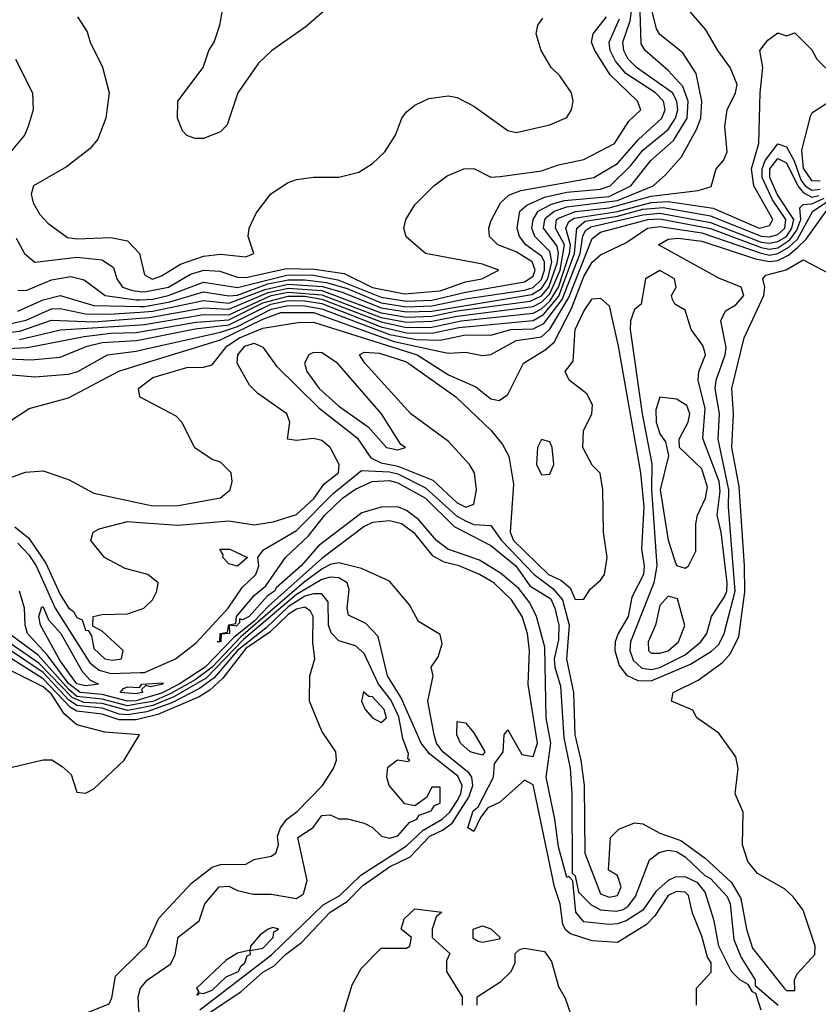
# Model space of a CAD drawing. Header units: inches. Extents: x 2348341 to 2479810, y 460419 to 613669.
# Tile 617 of 656: x 2449714 to 2451606, y 573112 to 575443. Entities that reach past the tile are written whole.
import ezdxf

# ---------------------------------------------------------------- set-up
doc = ezdxf.new("R2010")
doc.units = ezdxf.units.IN
doc.header["$MEASUREMENT"] = 0
doc.layers.add('C4547', color=7, linetype='Continuous')
doc.layers.add('C4557', color=7, linetype='Continuous')

msp = doc.modelspace()

# ---------------------------------------------------------------- linework, layer by layer
at = {"layer": 'C4547', "color": 2}
for points, elevation in [([(2449851.3, 575450), (2449874.4, 575414.4), (2449881, 575390), (2449910.7, 575330.7), (2449926, 575270), (2449918.8, 575210), (2449899.8, 575160.2), (2449881.4, 575138.6), (2449825.2, 575094.8), (2449747.3, 575050), (2449741.6, 575030), (2449746.4, 575010), (2449762.3, 574982.3), (2449781.2, 574961.2), (2449827.9, 574927.9), (2449850, 574924.6), (2449930, 574927.4), (2449970, 574919.3), (2449998.4, 574890), (2450000, 574882.9)], 66), ([(2449704.7, 575350), (2449744.7, 575270), (2449746, 575230), (2449734.8, 575190), (2449726, 575170), (2449682.3, 575117.7)], 62), ([(2449706.1, 574926.1), (2449726, 574890), (2449750, 574868.8), (2449850, 574880.7), (2449910, 574874.9), (2449936.3, 574856.3), (2449944.6, 574830), (2449957.6, 574810), (2449981.8, 574801.8), (2450000, 574800)], 62), ([(2449710, 574803.1), (2449730, 574801.7), (2449790, 574827.1), (2449835.3, 574835.2), (2449867.5, 574827.5), (2449917.1, 574790), (2449990, 574779.7), (2450000, 574780.2)], 58), ([(2449710, 574753), (2449770, 574780.2), (2449810, 574790.2), (2449890, 574766.2), (2450000, 574764.5)], 54), ([(2449690, 574722.9), (2449730, 574732.1), (2449790, 574758.4), (2449810, 574759.8), (2449870, 574746.8), (2449925.8, 574745.8), (2450000, 574750.8)], 50), ([(2449670, 574701.3), (2449714.5, 574705.5), (2449790, 574732.1), (2449890, 574728.2), (2450000, 574736.2)], 46), ([(2449713.8, 574686.2), (2449811, 574709), (2450000, 574721)], 42), ([(2449590, 574660.1), (2449732.9, 574667.1), (2449867, 574693), (2449930, 574701.2), (2449990, 574702.8), (2450000, 574704.5)], 38), ([(2449670, 574640.8), (2449741.8, 574638.2), (2449810, 574643.9), (2449874.5, 574670), (2449910, 574678.6), (2449990, 574683.4), (2450000, 574685.5)], 34), ([(2449670, 574604.9), (2449750, 574597.7), (2449830, 574603.6), (2449852, 574610), (2449922.7, 574650), (2449990, 574658.7), (2450000, 574660.9)], 30), ([(2449689.1, 574490.9), (2449737.2, 574522.8), (2449830, 574548), (2449949, 574611), (2450000, 574626.7)], 26), ([(2450000, 574549.5), (2449999, 574550), (2449996, 574570), (2450000, 574573.1)], 22), ([(2449671.1, 574351.1), (2449728, 574372), (2449770, 574375.3), (2449830, 574354.9), (2449890, 574322.6), (2450000, 574298.7)], 22), ([(2450000, 574134.6), (2449963.9, 574143.9), (2449915.1, 574170), (2449882.7, 574210), (2449888.7, 574230), (2449902.4, 574237.6), (2449970, 574254.9), (2450000, 574252.8)], 18), ([(2449702.9, 574242.9), (2449735.9, 574215.9), (2449776.7, 574156.7), (2449810, 574082), (2449830, 574050.6), (2449842, 574042), (2449850, 574028.2), (2449862, 574022), (2449870, 573998), (2449876.9, 573996.9), (2449884.5, 573984.5), (2449890, 573954.8), (2449916, 573930), (2449933.2, 573926.8), (2449955.3, 573930), (2449959.3, 573950), (2449910, 573995.3), (2449887.3, 574007.3), (2449888.7, 574030), (2449910, 574034.8), (2449970, 574036.3), (2450000, 574046.9)], 18), ([(2449710, 574203.7), (2449736.1, 574176.1), (2449753.1, 574150), (2449798.3, 574050), (2449880.7, 573920.7), (2449902.8, 573902.8), (2449930, 573895.3), (2450000, 573897.3)], 14), ([(2450000, 573833.4), (2449990, 573830.3), (2449970, 573829.7), (2449910, 573845.8), (2449858, 573850), (2449830, 573871.9), (2449779.3, 573939.3), (2449732.9, 573990), (2449727.4, 574010), (2449725.5, 574050), (2449713.9, 574090)], 14), ([(2450000, 573813.4), (2449970, 573807.6), (2449910, 573823.9), (2449866.7, 573826.7), (2449838.4, 573838.4), (2449759.6, 573919.6), (2449664.8, 573984.8)], 22), ([(2450000, 573823.9), (2449970, 573818.6), (2449910, 573834.7), (2449850, 573841.1), (2449830, 573857.9), (2449758.5, 573938.5), (2449689, 573990)], 18), ([(2450000, 573801.9), (2449970, 573797.1), (2449950, 573799.2), (2449910, 573813.4), (2449850, 573819.2), (2449830, 573833), (2449770, 573897.3), (2449690, 573951.6)], 26), ([(2449670, 573667.3), (2449770, 573690.8), (2449790.7, 573690.7), (2449815.3, 573675.3), (2449836, 573656), (2449850, 573614), (2449870, 573612), (2449890, 573622), (2449962, 573690), (2449998, 573750), (2449916, 573756), (2449850, 573774), (2449819.6, 573799.6), (2449790, 573846.4), (2449770, 573863.7), (2449619, 573939)], 34), ([(2450000, 573788.2), (2449990, 573785.9), (2449950, 573785.7), (2449910, 573799.1), (2449850, 573806.4), (2449834.4, 573814.4), (2449770, 573882.6), (2449690, 573932.8)], 30), ([(2450000, 573849.1), (2449990, 573847.4), (2449952.3, 573850), (2449960.1, 573859.9), (2449970, 573863.8), (2449998, 573862), (2450000, 573864.7)], 10), ([(2449869.3, 573090), (2449926.6, 573113.4), (2449933, 573127), (2449941, 573179), (2450000, 573236.4)], 30), ([(2450000, 573090.1), (2449996.6, 573096.6), (2449994.7, 573130), (2450000, 573148.1)], 26)]:
    msp.add_lwpolyline(points, dxfattribs=dict(at, elevation=elevation))
at = {"layer": 'C4547', "color": 2, "elevation": 10}
msp.add_lwpolyline([(2449870, 573866.1), (2449850, 573871.1), (2449810, 573925.6), (2449763.8, 574010), (2449759.7, 574030), (2449766.7, 574053.3), (2449770, 574053.4), (2449782.3, 574022.3), (2449812.2, 573990), (2449861.4, 573901.4), (2449880.6, 573880.6), (2449901, 573870), (2449890, 573868.6)], close=True, dxfattribs=at)
at = {"layer": 'C4557', "color": 2}
for points, elevation in [([(2450000, 574736.2), (2450022.2, 574737.8), (2450150, 574761.1), (2450210, 574757.8), (2450302.8, 574797.2), (2450350, 574807.7), (2450430, 574802.1), (2450570, 574749.5), (2450630, 574739.2), (2450690, 574741.1), (2450750, 574753.6), (2450923, 574777), (2450950, 574789.7), (2450967.4, 574810), (2450987, 574867), (2450990.3, 574890), (2450987.2, 574907.2), (2450954.9, 574950), (2450958.1, 574970), (2450963.5, 574976.5), (2450980.3, 574990), (2451010, 575000.1), (2451130, 575014.9), (2451214.3, 575050), (2451243.8, 575076.2), (2451281.4, 575118.6), (2451317, 575183), (2451327.1, 575210), (2451329.8, 575250), (2451316, 575316), (2451284.6, 575364.6), (2451230, 575407.8), (2451222, 575422), (2451186.5, 575566.5)], 46), ([(2450000, 574721), (2450010, 574721.6), (2450150, 574745.1), (2450210, 574744.7), (2450309.8, 574790.2), (2450350, 574798.3), (2450430, 574792.1), (2450570, 574738.5), (2450630, 574726.9), (2450690, 574729.1), (2450750, 574741.3), (2450930, 574763.9), (2450950, 574774.6), (2450970, 574794.4), (2450994.1, 574850), (2451004.4, 574910), (2450983, 574950), (2450985.7, 574970), (2450990, 574973.4), (2451030.5, 574989.5), (2451110, 574997.5), (2451210, 575025.8), (2451321.2, 575038.8), (2451351.7, 575048.3), (2451363.7, 575090), (2451380.9, 575110), (2451389.4, 575130), (2451384.5, 575190), (2451389.6, 575230), (2451409.4, 575270), (2451413.6, 575290), (2451396.9, 575330), (2451367.3, 575370), (2451339.2, 575419.2), (2451247, 575527)], 42), ([(2450000, 574750.8), (2450030, 574752.8), (2450150, 574778.7), (2450210, 574772.3), (2450295.5, 574804.5), (2450350, 574817.4), (2450431.8, 574811.8), (2450478.3, 574798.3), (2450570, 574761.1), (2450630, 574751.3), (2450690, 574753.1), (2450927.5, 574792.5), (2450950, 574806.7), (2450965.4, 574830), (2450974.3, 574870), (2450970, 574894.8), (2450934, 574930), (2450926.8, 574950), (2450930.5, 574970), (2450942.5, 574990), (2450973.5, 575006.5), (2451004.7, 575015.3), (2451110, 575025), (2451161.5, 575050), (2451208.6, 575110), (2451262.4, 575157.6), (2451294.9, 575210), (2451297.7, 575250), (2451284.7, 575284.7), (2451250, 575322.6), (2451195.6, 575370), (2451186.3, 575386.3), (2451183.1, 575490)], 50), ([(2450000, 574764.5), (2450010, 574764.4), (2450070, 574774.9), (2450150, 574798.8), (2450209.7, 574789.7), (2450230, 574791), (2450302.3, 574817.7), (2450350, 574827.1), (2450390, 574827.5), (2450440.8, 574820.8), (2450490, 574806.6), (2450570, 574773.1), (2450630, 574763.6), (2450690, 574765.4), (2450770, 574782.5), (2450910, 574803), (2450930, 574809.3), (2450950, 574827.9), (2450957, 574850), (2450957.1, 574870), (2450950, 574883.5), (2450912.9, 574910), (2450898.2, 574930), (2450892.7, 574950), (2450899.1, 574990), (2450915.7, 575004.3), (2450956.8, 575023.2), (2451010, 575034.7), (2451090, 575041.7), (2451112.4, 575050), (2451161.6, 575098.4), (2451190, 575134.5), (2451250, 575183.5), (2451267, 575210), (2451272.5, 575230), (2451270.5, 575250), (2451260.3, 575270), (2451174.7, 575330), (2451155.6, 575350), (2451144.8, 575370), (2451142.9, 575390), (2451159.7, 575440.3), (2451164.3, 575470)], 54), ([(2450446.6, 575473.4), (2450392.8, 575427.2), (2450310.7, 575369.3), (2450279.8, 575340.2), (2450231.3, 575270), (2450205.4, 575194.6), (2450190, 575178), (2450150, 575162), (2450130, 575162), (2450110, 575168.7), (2450100.2, 575180.2), (2450088, 575210), (2450088.7, 575250), (2450148.7, 575330), (2450162, 575370), (2450175.3, 575390), (2450188.7, 575430), (2450195.3, 575470)], 66), ([(2450000, 574800), (2450010, 574798.9), (2450066.6, 574810), (2450119.3, 574840.7), (2450150.2, 574850.2), (2450188, 574848), (2450230, 574833.7), (2450250, 574832.6), (2450346.1, 574853.9), (2450412.9, 574852.8), (2450482.4, 574842.4), (2450550, 574809.3), (2450625.9, 574794.1), (2450710, 574801.5), (2450770, 574822.9), (2450809, 574830), (2450848.7, 574850), (2450810, 574864.5), (2450675.3, 574890), (2450629.5, 574929.5), (2450624, 574950), (2450628.7, 574970), (2450650, 575004.7), (2450695.3, 575050), (2450726.3, 575073.7), (2450766, 575090), (2450790, 575090.8), (2450830, 575070.5), (2450852.1, 575072.1), (2450950, 575085.2), (2450990, 575099.6), (2451050, 575112.2), (2451122.7, 575150), (2451157.2, 575202.8), (2451185.2, 575230), (2451177, 575250), (2451112.9, 575312.9), (2451076, 575370), (2451068.2, 575390), (2451072.4, 575410), (2451103.9, 575450)], 62), ([(2450000, 574882.9), (2450010, 574838.8), (2450029.3, 574829.3), (2450050, 574836.5), (2450095.6, 574864.4), (2450150, 574883.2), (2450190, 574887.9), (2450250, 574882), (2450268.7, 574890), (2450255.3, 574930), (2450258, 574950), (2450274.6, 574985.4), (2450309.3, 575030.7), (2450350, 575058), (2450370, 575064.7), (2450410, 575070.8), (2450470, 575070.8), (2450517.5, 575082.5), (2450550, 575102.8), (2450579, 575130), (2450604, 575170), (2450619, 575210), (2450630, 575224.7), (2450650, 575241), (2450683.2, 575256.8), (2450730, 575262.8), (2450750, 575258.8), (2450790, 575238.8), (2450870, 575181), (2450890, 575176), (2450970, 575194), (2451010, 575211.3), (2451021.2, 575230), (2451025.2, 575250), (2451021.2, 575270), (2450993.2, 575310), (2450973.2, 575330), (2450949.2, 575370), (2450937.2, 575410), (2450941.2, 575430), (2450952.9, 575447.1)], 66), ([(2450000, 574780.2), (2450030, 574781.8), (2450066.3, 574790), (2450150, 574822), (2450230, 574809.2), (2450350, 574839.2), (2450410, 574838.2), (2450467.4, 574827.4), (2450570, 574786.4), (2450630, 574777.2), (2450690, 574779.5), (2450770, 574798.3), (2450910, 574822.7), (2450930, 574835.8), (2450935.2, 574850), (2450928.3, 574870), (2450890, 574893.3), (2450847, 574910), (2450827.1, 574930), (2450825.4, 574950), (2450830, 574966), (2450852.8, 575010), (2450872.4, 575027.6), (2450900.9, 575039.1), (2451073.6, 575070), (2451130, 575102.7), (2451180.1, 575159.9), (2451235.3, 575210), (2451242.5, 575230), (2451238.9, 575250), (2451219.7, 575270), (2451150, 575315.9), (2451125.4, 575345.4), (2451112.9, 575370), (2451109.9, 575390.1), (2451134.7, 575445.3)], 58), ([(2450000, 574704.5), (2450132.6, 574727.4), (2450210, 574732.7), (2450290, 574772.5), (2450350, 574788.7), (2450390, 574788.5), (2450430, 574781.7), (2450570, 574727.6), (2450630, 574714.4), (2450690, 574715.5), (2450759.5, 574730), (2450930, 574748.3), (2450950, 574758.4), (2450970, 574777.2), (2450990.2, 574810), (2451016.5, 574890), (2451019.1, 574910), (2451007.5, 574950), (2451014.7, 574965.3), (2451027, 574973), (2451130, 574989.5), (2451210, 575010.1), (2451250, 575013), (2451356.7, 574996.7), (2451465.5, 574950), (2451490, 574955.8), (2451498.2, 574970), (2451453, 575050), (2451447.4, 575090), (2451464.7, 575150), (2451467.7, 575270), (2451474, 575330), (2451467.3, 575370), (2451485.6, 575394.4), (2451510, 575412), (2451530, 575404.7), (2451550, 575412), (2451590, 575372), (2451602, 575350), (2451642, 575310)], 38), ([(2451634, 575250), (2451590, 575222), (2451586, 575214), (2451565.9, 575134.1), (2451570, 575090.7), (2451590, 575061.4), (2451610, 575062.6)], 38), ([(2450000, 574685.5), (2450130, 574711.6), (2450210, 574720.9), (2450309.2, 574770), (2450350, 574778.1), (2450390, 574777.8), (2450430, 574771.3), (2450570, 574716.4), (2450630, 574701.7), (2450690, 574700.8), (2450754.3, 574714.3), (2450930, 574731), (2450955, 574745), (2450991.2, 574788.8), (2451028.4, 574890), (2451033.4, 574950), (2451053.6, 574966.4), (2451130, 574977.9), (2451190, 574994.5), (2451238.3, 574998.3), (2451350, 574978.8), (2451470, 574930.6), (2451490, 574928.9), (2451510, 574934.5), (2451526, 574950), (2451528.6, 574970), (2451497, 575017), (2451472.6, 575070), (2451472.6, 575090), (2451479.9, 575110), (2451510, 575149.1), (2451530, 575142.3), (2451548.7, 575108.7), (2451564.3, 575064.3), (2451574.4, 575050), (2451590, 575039.5), (2451610, 575042.1)], 34), ([(2450000, 574660.9), (2450190, 574703.4), (2450230, 574716.5), (2450310, 574757.7), (2450350, 574766.4), (2450390, 574766.1), (2450430, 574758.6), (2450590, 574697.9), (2450654.1, 574685.9), (2450710, 574684.7), (2450770, 574696.8), (2450830, 574696.3), (2450877.2, 574710), (2450930, 574711.6), (2450955.9, 574724.1), (2450999.2, 574780.8), (2451041.6, 574890), (2451048.2, 574931.8), (2451055.4, 574944.6), (2451066.9, 574953.1), (2451190, 574981.6), (2451230, 574985.2), (2451350, 574963.3), (2451470, 574916.8), (2451490, 574913.9), (2451510, 574917.9), (2451530.3, 574930), (2451543, 574950), (2451547.6, 574970), (2451508.5, 575028.5), (2451490.4, 575070), (2451491, 575090), (2451510, 575114.8), (2451530, 575104), (2451557.1, 575050), (2451570, 575034), (2451590, 575023.4), (2451607, 575027)], 30), ([(2450000, 574573.1), (2450030, 574596), (2450110, 574619.6), (2450150, 574620.3), (2450170, 574626), (2450204.8, 574670), (2450235.3, 574690), (2450290, 574713.1), (2450373.3, 574726.7), (2450410, 574727.2), (2450655.3, 574650), (2450730, 574602.2), (2450794.3, 574574.3), (2450830, 574545.5), (2450850, 574542), (2450870, 574556), (2450907.3, 574630), (2450958.7, 574661.3), (2450980.4, 574679.6), (2451020.9, 574759.1), (2451050, 574834.9), (2451070, 574868.9), (2451090, 574886.7), (2451150, 574914.9), (2451201.3, 574950), (2451230, 574953.3), (2451330, 574938.9), (2451470, 574890.4), (2451490, 574885.9), (2451510, 574889.3), (2451535.6, 574904.4), (2451556.1, 574923.9), (2451592.9, 574990), (2451639.4, 575020.6)], 22), ([(2450000, 574626.7), (2450190, 574685.3), (2450290, 574734.3), (2450333.2, 574750), (2450410, 574749.6), (2450601.3, 574681.3), (2450710, 574657.4), (2450730, 574653.8), (2450770, 574655.8), (2450810, 574648.2), (2450830, 574650.3), (2450890, 574683.6), (2450950, 574692.3), (2450969.6, 574710.4), (2451014.8, 574785.2), (2451070, 574925.3), (2451090, 574940.1), (2451201.6, 574970), (2451230, 574971.4), (2451350, 574948.9), (2451470, 574903.5), (2451490, 574899.9), (2451510, 574903.4), (2451537.7, 574922.3), (2451555, 574945), (2451564.2, 574970), (2451562, 574998), (2451570, 575006), (2451590, 575007.2), (2451619.5, 575020.5)], 26), ([(2450000, 574252.8), (2450090, 574246.3), (2450210, 574256.9), (2450270, 574247.6), (2450314.4, 574254.4), (2450370, 574271.6), (2450411.7, 574310), (2450435.5, 574344.4), (2450469.4, 574370), (2450471, 574390), (2450449.5, 574430), (2450430, 574447.3), (2450410, 574451.8), (2450370, 574447.3), (2450348.7, 574450), (2450354.5, 574490), (2450347, 574510), (2450278.6, 574558.6), (2450258.3, 574578.3), (2450229.8, 574629.8), (2450231.2, 574650), (2450247.2, 574670), (2450270, 574677.2), (2450290, 574668.2), (2450322.8, 574622.8), (2450423.4, 574523.4), (2450513.6, 574453.6), (2450545.7, 574405.7), (2450570, 574394), (2450610, 574386), (2450692.8, 574352.8), (2450750, 574299.6), (2450770.9, 574289.1), (2450790, 574296), (2450795.8, 574330), (2450791.1, 574370), (2450779.6, 574390), (2450730, 574444.2), (2450640.5, 574510), (2450532, 574630), (2450519.3, 574650), (2450530, 574655.8), (2450566.5, 574653.5), (2450630, 574633), (2450747.2, 574550), (2450830.9, 574470.9), (2450857.7, 574437.7), (2450872.9, 574410), (2450883.9, 574343.9), (2450875.8, 574230), (2450883.9, 574210), (2450966.9, 574130), (2450996.1, 574116.1), (2451017.8, 574097.8), (2451030, 574070.8), (2451050, 574071.3), (2451065.1, 574094.9), (2451090, 574116), (2451099.3, 574130), (2451105.2, 574170), (2451097.2, 574230), (2451095.1, 574330), (2451089.2, 574369.2), (2451070, 574388.7), (2451047.6, 574430), (2451049.6, 574470), (2451069.5, 574510), (2451071, 574531), (2451057.4, 574557.4), (2451015.3, 574590), (2451006, 574610), (2451025.2, 574634.8), (2451029.8, 574710), (2451050, 574753.4), (2451070, 574782), (2451090, 574784), (2451110, 574766), (2451131.9, 574670), (2451184.3, 574370), (2451192.5, 574290), (2451187.2, 574190), (2451193.4, 574150), (2451191.7, 574130), (2451164, 574076), (2451155, 574030), (2451131.3, 573990), (2451124.6, 573970), (2451124, 573950), (2451134, 573914), (2451151.5, 573891.5), (2451178.5, 573878.5), (2451210, 573878), (2451302.9, 573917.1), (2451352.2, 573947.8), (2451370, 573964), (2451382.9, 573990), (2451408.9, 574090), (2451393, 574290), (2451393.7, 574330), (2451368.2, 574450), (2451371.3, 574510), (2451361.5, 574570), (2451363.5, 574590), (2451385.3, 574650), (2451387.5, 574667.5), (2451374.5, 574730), (2451386, 574754), (2451410, 574768), (2451429.3, 574790), (2451422.7, 574810), (2451370, 574831.2), (2451227, 574910), (2451250, 574923.8), (2451274, 574926), (2451330, 574918.8), (2451456.9, 574876.9), (2451490, 574870.8), (2451510, 574872.9), (2451534.6, 574885.4), (2451556.3, 574903.7), (2451576.5, 574923.5), (2451624.2, 574990)], 18), ([(2450000, 573897.3), (2450010, 573897.6), (2450083.5, 573930), (2450132.5, 573967.5), (2450208.4, 574050), (2450241.4, 574098.6), (2450273.5, 574130), (2450280.9, 574150), (2450278, 574170), (2450291.8, 574188.2), (2450370, 574233.7), (2450457.4, 574322.6), (2450523.8, 574376.2), (2450590, 574372.7), (2450610, 574367.7), (2450675.1, 574335.1), (2450748.6, 574268.6), (2450770, 574256.4), (2450790, 574248.1), (2450830, 574245.3), (2450855.3, 574210), (2450932.3, 574130), (2450976.8, 574096.8), (2450999.5, 574070), (2451015.9, 574010), (2451009.5, 573929.5), (2451025.7, 573850), (2451028.9, 573750), (2451043.5, 573690), (2451051, 573630), (2451052.8, 573470), (2451090, 573373.4), (2451110, 573366), (2451130, 573369.3), (2451138.9, 573390), (2451130, 573417.2), (2451108.7, 573430), (2451113.3, 573506.7), (2451133.4, 573526.6), (2451170, 573541.7), (2451190, 573539.5), (2451230, 573517.3), (2451279.8, 573499.8), (2451337.9, 573457.9), (2451400.3, 573400.3), (2451422.3, 573362.3), (2451435.2, 573290), (2451450, 573244.9), (2451524.4, 573150), (2451530, 573144.9), (2451550, 573144.7), (2451549.2, 573170), (2451555.6, 573184.4), (2451597, 573230), (2451598.4, 573250), (2451570, 573335.3), (2451546.3, 573366.3), (2451525.1, 573385.1), (2451461.8, 573421.8), (2451438.7, 573450), (2451426.3, 573490), (2451427.2, 573567.2), (2451408.7, 573610), (2451416, 573670), (2451410, 573698), (2451370, 573754), (2451318, 573790), (2451308.7, 573808.7), (2451258, 573830), (2451262, 573850), (2451320.7, 573879.3), (2451378.6, 573921.4), (2451397.3, 573942.7), (2451417.2, 573982.8), (2451431.6, 574088.4), (2451430.9, 574150), (2451417.8, 574337.8), (2451401.1, 574430), (2451404.8, 574510), (2451400.4, 574570), (2451429.8, 574690.2), (2451476.8, 574790), (2451479.1, 574810), (2451474, 574830), (2451481.3, 574838.7), (2451529.1, 574850.9), (2451570, 574874.4), (2451630, 574842.8)], 14), ([(2450000, 574298.7), (2450030, 574292.2), (2450090, 574292.7), (2450190, 574310.8), (2450212.7, 574330), (2450217.2, 574350), (2450215.3, 574370), (2450190, 574395.3), (2450170, 574402), (2450129.2, 574429.2), (2450098, 574490), (2450084.7, 574504.7), (2450000, 574549.5)], 22), ([(2451470, 573098), (2451457.5, 573137.5), (2451450, 573141.2), (2451439.3, 573159.3), (2451419.6, 573170), (2451399.7, 573190), (2451369.8, 573250), (2451358.7, 573310), (2451337.5, 573377.5), (2451319.9, 573399.9), (2451290, 573414.2), (2451266.8, 573413.2), (2451250, 573405.3), (2451221.1, 573378.9), (2451190, 573335.1), (2451150.4, 573310), (2451130, 573302.9), (2451110, 573300.7), (2451050, 573307.2), (2451031.1, 573330), (2451024, 573404), (2451014.6, 573414.6), (2451010, 573412.3), (2450990, 573485.2), (2450982, 573550), (2450960.8, 573650), (2450972.1, 573730), (2450960.7, 573790), (2450957.6, 573957.6), (2450938.4, 574030), (2450922.3, 574062.3), (2450896.5, 574096.5), (2450853.2, 574133.2), (2450803.5, 574163.5), (2450728.3, 574190), (2450701.5, 574210), (2450659.2, 574259.2), (2450630, 574281.4), (2450610, 574289.8), (2450570, 574289), (2450524.7, 574275.3), (2450422.3, 574197.7), (2450380.7, 574150), (2450321.9, 574098.1), (2450318.2, 574090), (2450301, 574079), (2450258.2, 574030), (2450242, 574022), (2450235.2, 574024.8), (2450235.2, 574015.2), (2450227.5, 574007.5), (2450210.3, 574009.7), (2450211.3, 573990), (2450191.6, 573988.4), (2450190.8, 573970), (2450182, 573970), (2450188.1, 573971.9), (2450188.9, 573990), (2450206.5, 573993.5), (2450210, 574010.2), (2450226.2, 574013.8), (2450227.9, 574030), (2450270, 574080.2), (2450297.3, 574102.7), (2450343.9, 574170), (2450398.6, 574221.4), (2450437.2, 574270), (2450479.2, 574310), (2450510, 574331.9), (2450549.4, 574350), (2450590, 574352.2), (2450610, 574346.4), (2450675.4, 574310), (2450743.6, 574243.6), (2450830, 574198.6), (2450888.9, 574150), (2450922.7, 574102.7), (2450971.9, 574071.9), (2450981.8, 574050), (2450990.8, 574010), (2450990, 573975.3), (2450980.3, 573930), (2450981.5, 573910), (2450994.9, 573865.1), (2451002.6, 573742.6), (2451017.6, 573670), (2451021.8, 573610), (2451022.5, 573422.5), (2451030, 573416), (2451037.3, 573377.3), (2451067.3, 573347.3), (2451090, 573335.6), (2451127.2, 573332.8), (2451143.5, 573336.5), (2451155.6, 573344.4), (2451172.9, 573367.1), (2451206, 573454), (2451228.6, 573471.4), (2451250, 573476.9), (2451270, 573473.9), (2451290, 573461.2), (2451336.7, 573416.7), (2451350.1, 573410.1), (2451390, 573367), (2451397, 573350), (2451405.3, 573265.3), (2451422.7, 573222.7), (2451455.6, 573170), (2451456.3, 573156.3), (2451510.1, 573110.1)], 10), ([(2451316.9, 573110), (2451317.2, 573150), (2451351.9, 573188.1), (2451351.7, 573210), (2451343.5, 573223.5), (2451330, 573273.2), (2451307.8, 573327.8), (2451298.5, 573370), (2451290, 573377.2), (2451270, 573379.3), (2451250, 573369.7), (2451218.5, 573321.5), (2451198.9, 573301), (2451130, 573258.7), (2451070, 573262), (2451018.6, 573278.6), (2451007.8, 573287.8), (2451000.6, 573300.6), (2450994.6, 573350), (2450981.2, 573390), (2450930, 573631.6), (2450910, 573642.9), (2450850.6, 573590), (2450823.1, 573576.9), (2450805.5, 573554.5), (2450790, 573521.2), (2450775.3, 573530), (2450787.9, 573570), (2450800.2, 573579.8), (2450836.2, 573650), (2450839, 573681), (2450859, 573710), (2450862, 573750), (2450870, 573762), (2450903.4, 573703.4), (2450930, 573698.7), (2450940.3, 573730), (2450918.3, 573870), (2450922, 573950), (2450916.5, 573990), (2450904.5, 574030), (2450879.3, 574070), (2450836.8, 574110), (2450803.6, 574130), (2450755.1, 574150), (2450719.2, 574159.2), (2450693.4, 574173.4), (2450650, 574227.1), (2450618.7, 574250), (2450590, 574256.5), (2450550, 574252.9), (2450530, 574243.5), (2450430, 574167.9), (2450304.3, 574055.7), (2450270, 574019.4), (2450220.4, 573979.5), (2450153.4, 573910), (2450091.8, 573870), (2450050, 573848.8), (2450000, 573833.4)], 14), ([(2450161, 573090), (2450238.2, 573141.8), (2450290, 573188.2), (2450316.9, 573203.1), (2450343.5, 573230), (2450381.9, 573258.1), (2450449.8, 573330), (2450490, 573355.1), (2450526.7, 573393.3), (2450590, 573437.7), (2450638.7, 573461.3), (2450685.3, 573510), (2450715.8, 573524.2), (2450738.9, 573541.1), (2450777.9, 573602.1), (2450787.5, 573630), (2450785.2, 573650), (2450779.1, 573659.1), (2450716.1, 573710), (2450701.4, 573730), (2450695.6, 573750), (2450680.5, 573830), (2450693.2, 573890), (2450689, 573910), (2450705.2, 573934.8), (2450714.5, 573965.5), (2450710, 573988), (2450658.6, 574018.6), (2450637.6, 574057.6), (2450590, 574114), (2450524.1, 574144.1), (2450470, 574157.4), (2450450, 574153.6), (2450430, 574142.6), (2450388.3, 574111.7), (2450238.2, 573981.8), (2450170, 573909.9), (2450130, 573880.1), (2450072.4, 573847.6), (2450030, 573829.2), (2450000, 573823.9)], 18), ([(2450000, 574046.9), (2450008.7, 574050), (2450029, 574070), (2450039, 574090), (2450042, 574110), (2450018, 574130), (2450000, 574134.6)], 18), ([(2450141.2, 573098.8), (2450311, 573229), (2450432.7, 573347.3), (2450472.5, 573370), (2450522.3, 573417.7), (2450630, 573487.3), (2450670, 573524.5), (2450715, 573550), (2450733.3, 573566.7), (2450750, 573593.6), (2450759, 573610), (2450762.3, 573630), (2450752, 573652), (2450684.8, 573704.8), (2450664.8, 573730), (2450617.8, 573837.8), (2450585.5, 573890), (2450562.9, 573982.9), (2450533.7, 574013.7), (2450493.4, 574033.4), (2450489.7, 574050), (2450494.4, 574094.4), (2450489.7, 574110), (2450470, 574121.8), (2450450, 574123.4), (2450430, 574118), (2450370, 574082.4), (2450244.3, 573975.7), (2450155.7, 573884.3), (2450079.7, 573840.3), (2450030, 573819.2), (2450000, 573813.4)], 22), ([(2450000, 573148.1), (2450000.5, 573150), (2450017, 573170), (2450072.3, 573207.7), (2450082.4, 573230), (2450090, 573270.8), (2450139.3, 573310), (2450152.7, 573350), (2450187, 573390), (2450210, 573391.7), (2450230, 573381.3), (2450267.5, 573372.5), (2450310, 573372.7), (2450370, 573362.8), (2450386.3, 573373.7), (2450395.1, 573404.9), (2450372.9, 573507.1), (2450409.6, 573530.4), (2450430, 573558.8), (2450450, 573561), (2450470, 573551), (2450490.9, 573550.9), (2450530, 573541), (2450550, 573531), (2450571.3, 573510), (2450590, 573505.3), (2450610, 573510.6), (2450637.7, 573542.3), (2450654.5, 573550), (2450660.1, 573559.9), (2450688.7, 573570), (2450697, 573583), (2450710, 573588.2), (2450710, 573626), (2450690, 573626), (2450678, 573602), (2450650, 573582), (2450626.3, 573586.3), (2450589, 573630), (2450584, 573650), (2450586.3, 573673.7), (2450609.4, 573690.6), (2450633.2, 573686.8), (2450638, 573690), (2450633.2, 573693.2), (2450635.1, 573704.9), (2450621.5, 573741.5), (2450612.4, 573792.4), (2450592.9, 573832.9), (2450564.1, 573870), (2450530, 573942.9), (2450510, 573960.7), (2450470, 573973), (2450451.7, 573991.7), (2450445.3, 574010), (2450444.9, 574064.9), (2450430, 574083.5), (2450410, 574084.2), (2450390, 574078.2), (2450350, 574053.4), (2450297.2, 574002.8), (2450229.9, 573950.1), (2450175, 573885), (2450140.4, 573859.6), (2450074.4, 573825.6), (2450015.6, 573804.4), (2450000, 573801.9)], 26), ([(2450000, 573236.4), (2450014, 573250), (2450044.1, 573315.9), (2450121.3, 573398.7), (2450170, 573437), (2450190, 573442.7), (2450250, 573443.8), (2450270, 573454.9), (2450310, 573463), (2450321.2, 573470), (2450327.6, 573490), (2450325.1, 573510), (2450331.8, 573530), (2450347.1, 573550), (2450371.7, 573568.4), (2450431.1, 573630), (2450457.6, 573670), (2450464.5, 573690), (2450462.7, 573710), (2450430, 573759), (2450400.9, 573830), (2450401.6, 573890), (2450413, 573930), (2450408.4, 573968.4), (2450409.7, 574030), (2450402.8, 574042.8), (2450390, 574052.2), (2450370, 574047.3), (2450350, 574035.3), (2450306.7, 573993.3), (2450250, 573954.4), (2450195.7, 573884.3), (2450164.3, 573855.7), (2450139.7, 573840.3), (2450041.9, 573798.1), (2450000, 573788.2)], 30), ([(2450000, 573864.7), (2450004, 573870), (2450053.5, 573873.5), (2450053.1, 573870), (2450024, 573864), (2450013, 573867), (2450002.8, 573857.2), (2450005.5, 573850), (2450000, 573849.1)], 10), ([(2450481.2, 573090), (2450502, 573158), (2450523.2, 573196.8), (2450570, 573244.7), (2450630, 573244.7), (2450638, 573250), (2450642, 573270), (2450618, 573290), (2450625.2, 573314.8), (2450650, 573338), (2450714, 573330), (2450701, 573319), (2450691.3, 573290), (2450691.3, 573270), (2450732.7, 573232.7), (2450724.7, 573215.3), (2450724.7, 573190), (2450762, 573130), (2450762, 573110)], 14), ([(2450798, 573110), (2450798, 573130), (2450853.6, 573166.4), (2450878, 573190), (2450888, 573210), (2450888, 573232), (2450898, 573242), (2450910, 573244.7), (2450957.3, 573237.3), (2450973.7, 573213.7), (2450990, 573154), (2451006.4, 573126.4), (2451026, 573070)], 14)]:
    msp.add_lwpolyline(points, dxfattribs=dict(at, elevation=elevation))
for points, elevation in [([(2451230, 574849.3), (2451196, 574830), (2451186, 574770), (2451170, 574757.2), (2451160.9, 574730), (2451160.2, 574710), (2451188.8, 574510), (2451211.6, 574391.6), (2451210.6, 574330), (2451222.8, 574150), (2451216, 574110), (2451160.6, 573970), (2451159, 573950), (2451166.8, 573926.8), (2451188, 573908), (2451210, 573905), (2451230, 573909.5), (2451290, 573939.4), (2451327.2, 573970), (2451341.5, 573990), (2451352.2, 574030), (2451383.3, 574076.7), (2451389, 574090), (2451389.8, 574110), (2451375.6, 574230), (2451366.2, 574270), (2451373.3, 574326.7), (2451370.9, 574350), (2451331.7, 574451.7), (2451337.7, 574522.3), (2451321.1, 574590), (2451322.4, 574610), (2451338, 574650), (2451336.6, 574656.6), (2451332.1, 574672.1), (2451304.5, 574710), (2451290, 574755.3), (2451266, 574770), (2451260.4, 574780.4), (2451258, 574790), (2451268.7, 574810), (2451265.2, 574830)], 22), ([(2450410, 574655.4), (2450399.1, 574650), (2450388.5, 574630), (2450394.3, 574610), (2450423.2, 574570), (2450470, 574528), (2450539.4, 574479.4), (2450582.8, 574430), (2450610, 574424.9), (2450628, 574430), (2450617.2, 574437.2), (2450571.5, 574510), (2450466.9, 574630), (2450430, 574654.5)], 22), ([(2451230.5, 574549.5), (2451220.7, 574519.3), (2451221.6, 574490), (2451230, 574463), (2451243.6, 574443.6), (2451250.7, 574410.7), (2451231, 574330), (2451250, 574211), (2451264.7, 574164.7), (2451270, 574151.3), (2451290, 574144.7), (2451298, 574150), (2451315.3, 574184.7), (2451315.6, 574250), (2451319.7, 574270), (2451338.5, 574310), (2451343.5, 574336.5), (2451330, 574379.6), (2451277, 574430), (2451276.3, 574450), (2451297.2, 574490), (2451300.9, 574510), (2451294.3, 574530), (2451270, 574545.1)], 26), ([(2450950, 574449), (2450940.5, 574430), (2450938, 574390), (2450950, 574366), (2450970, 574367.3), (2450979.5, 574390), (2450975.6, 574430), (2450970, 574444)], 22), ([(2450230, 574149.3), (2450210, 574155.3), (2450195.3, 574170), (2450196.4, 574176.4), (2450188, 574190), (2450212, 574190), (2450254, 574170)], 14), ([(2451250, 574078), (2451230, 574056), (2451220.3, 574010), (2451202.6, 573970), (2451203.1, 573950), (2451210, 573943.7), (2451230, 573943.2), (2451250, 573949.3), (2451274.3, 573970), (2451289.2, 574009.2), (2451271.9, 574071.9)], 26), ([(2450528.2, 573851.8), (2450523.8, 573830), (2450532.7, 573810), (2450550, 573790.5), (2450570, 573779.5), (2450582.9, 573790), (2450577.6, 573810), (2450550, 573839.7), (2450541.1, 573841.1)], 30), ([(2450810, 573702), (2450781.2, 573710), (2450758, 573730), (2450749.6, 573750.4), (2450750, 573782), (2450770, 573778.8), (2450790, 573754.8), (2450816, 573710)], 14), ([(2450314, 573294), (2450302.8, 573290), (2450283.8, 573276.2), (2450260.7, 573250), (2450259.8, 573240.2), (2450230, 573233.3), (2450203.7, 573216.3), (2450133, 573150), (2450138, 573142), (2450134, 573134), (2450140.7, 573139.3), (2450150, 573137.6), (2450170, 573145.5), (2450203.1, 573176.9), (2450232.2, 573190), (2450237.8, 573202.2), (2450247.8, 573210), (2450253.4, 573226.6), (2450261.2, 573230), (2450260.2, 573239.8), (2450290, 573244.7), (2450314.7, 573270), (2450316, 573284), (2450328, 573290)], 26), ([(2450810, 573258), (2450800.4, 573260.4), (2450788, 573268), (2450788, 573290), (2450810, 573298), (2450830, 573291), (2450852, 573270), (2450850, 573266)], 14)]:
    msp.add_lwpolyline(points, close=True, dxfattribs=dict(at, elevation=elevation))

doc.saveas('drawing.dxf')
